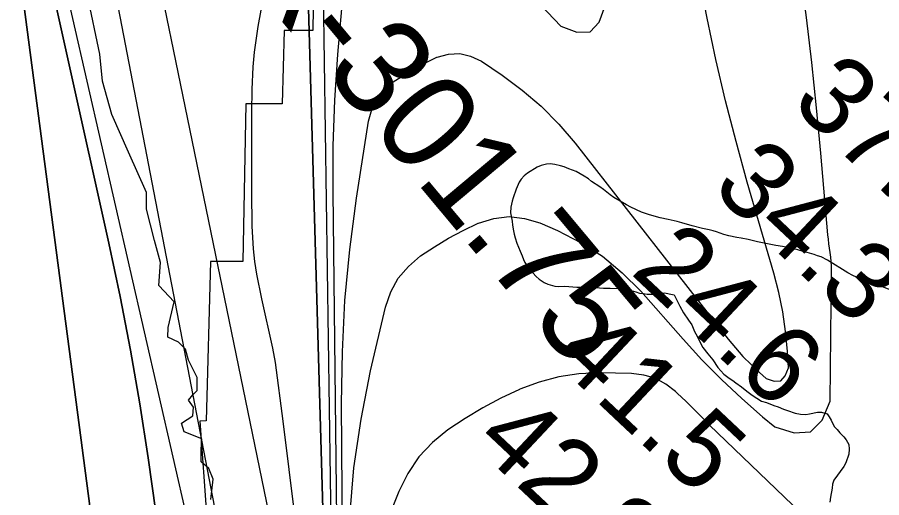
# Model space of a CAD drawing. Extents: x 3161665 to 3199565, y 885729 to 911164.
# Drawn here: x 3177095 to 3177839, y 907293 to 907706 of the extents above; entities that cross this region are included whole.
import ezdxf

# ---------------------------------------------------------------- set-up
doc = ezdxf.new("R2010")
doc.units = 0
for name, color, linetype in [('V-RIVR-EDGE', 7, 'Continuous'), ('V-RIVR-RANG', 7, 'Continuous'), ('V-RIVR-RANG-IDEN', 7, 'Continuous'), ('V-RRAP-RVMT', 7, 'Continuous'), ('V-RRAP-RVMT-IDEN', 7, 'Continuous'), ('V-SITE-VEGE', 7, 'Continuous'), ('V-TOPO-DPTH', 7, 'Continuous'), ('V-TOPO-MAJR', 7, 'Continuous'), ('V-TOPO-MINR', 7, 'Continuous'), ('V-TOPO-WATR', 7, 'Continuous')]:
    doc.layers.add(name, color=color, linetype=linetype)

msp = doc.modelspace()

# ---------------------------------------------------------------- linework, layer by layer
at = {"layer": 'V-RIVR-EDGE'}
for points in [[(3177263.27, 907309.16), (3177259.6, 907318.41), (3177253.15, 907323.96), (3177253.17, 907334.59), (3177253.66, 907343.82), (3177238.43, 907349.87), (3177236.14, 907357.26), (3177245.86, 907363.7), (3177246.34, 907371.09), (3177242.2, 907377.11), (3177245.9, 907381.72), (3177249.61, 907385.4), (3177249.63, 907396.49), (3177242.28, 907411.29), (3177239.53, 907420.99), (3177233.54, 907427.01), (3177224.32, 907431.19), (3177224.8, 907439.5), (3177229.93, 907461.66), (3177216.57, 907475.55), (3177218.01, 907495.41), (3177212.97, 907514.36), (3177206.11, 907541.16), (3177206.15, 907555.48), (3177190.53, 907590.16), (3177176.29, 907622.52), (3177168.05, 907651.18), (3177165.8, 907674.28), (3177155.3, 907725.11)], [(3177261.38, 907291.61), (3177263.27, 907309.16)]]:
    msp.add_lwpolyline(points, dxfattribs=at)
at = {"layer": 'V-RRAP-RVMT'}
msp.add_lwpolyline([(3177350.16, 907771.44), (3177349.28, 907694.85), (3177324.46, 907694.7), (3177322.66, 907631.83), (3177291.59, 907631.8), (3177288.84, 907496.13), (3177260.97, 907496.35), (3177257.23, 907359.27), (3177252.01, 907358.97), (3177258, 907275.28), (3177280.43, 907279.21), (3177299.17, 907176.1), (3177282.28, 907171.42), (3177305.65, 907081.84), (3177298.78, 907080.17), (3177366.79, 906833.08)], dxfattribs=at)
at = {"layer": 'V-SITE-VEGE'}
for p, q in [((3177302.01, 907698.28), (3177308.14, 907731.31)), ((3177298.87, 907676.15), (3177302.01, 907698.28)), ((3177297.84, 907663.41), (3177298.87, 907676.15)), ((3177297.08, 907643.93), (3177297.84, 907663.41)), ((3177296.76, 907624.44), (3177297.08, 907643.93)), ((3177296.62, 907556.03), (3177296.76, 907624.44)), ((3177542.13, 907577.19), (3177533.92, 907572.21)), ((3177545.47, 907578.66), (3177542.13, 907577.19)), ((3177550.2, 907579.98), (3177545.47, 907578.66)), ((3177553.37, 907580.26), (3177550.2, 907579.98)), ((3177557.36, 907579.56), (3177553.37, 907580.26)), ((3177562.16, 907578.3), (3177557.36, 907579.56)), ((3177565.36, 907577.59), (3177562.16, 907578.3)), ((3177569.37, 907575.91), (3177565.36, 907577.59)), ((3177575.59, 907573.68), (3177569.37, 907575.91)), ((3177528.3, 907566.9), (3177526.58, 907564.27)), ((3177531, 907569.75), (3177528.3, 907566.9)), ((3177533.92, 907572.21), (3177531, 907569.75)), ((3177582.64, 907569.69), (3177575.59, 907573.68)), ((3177586.48, 907567.21), (3177582.64, 907569.69)), ((3177588.92, 907565.09), (3177586.48, 907567.21)), ((3177526.58, 907564.27), (3177524.15, 907558.45)), ((3177596.19, 907560.51), (3177588.92, 907565.09)), ((3177599.23, 907558.21), (3177596.19, 907560.51)), ((3177297.04, 907526.59), (3177296.62, 907556.03)), ((3177524.15, 907558.45), (3177521.56, 907551.03)), ((3177604.91, 907553.59), (3177599.23, 907558.21)), ((3177608.14, 907551.29), (3177604.91, 907553.59)), ((3177520.64, 907548.03), (3177519.39, 907542.83)), ((3177521.56, 907551.03), (3177520.64, 907548.03)), ((3177619.03, 907544.82), (3177608.14, 907551.29)), ((3177622.66, 907542.93), (3177619.03, 907544.82)), ((3177519.39, 907542.83), (3177519.31, 907538.07)), ((3177519.31, 907538.07), (3177520.69, 907530.95)), ((3177631.91, 907538.6), (3177622.66, 907542.93)), ((3177638.72, 907536.19), (3177631.91, 907538.6)), ((3177520.69, 907530.95), (3177520.98, 907527.38)), ((3177647.92, 907533.85), (3177638.72, 907536.19)), ((3177654.91, 907532.24), (3177647.92, 907533.85)), ((3177662.5, 907530.65), (3177654.91, 907532.24)), ((3177666.7, 907529.57), (3177662.5, 907530.65)), ((3177675.5, 907526.82), (3177666.7, 907529.57)), ((3177298.11, 907506.96), (3177297.04, 907526.59)), ((3177520.98, 907527.38), (3177521.7, 907522.64)), ((3177521.7, 907522.64), (3177522.37, 907519.68)), ((3177684.3, 907524.66), (3177675.5, 907526.82)), ((3177690.09, 907523.42), (3177684.3, 907524.66)), ((3177693.49, 907522.52), (3177690.09, 907523.42)), ((3177696.49, 907521.6), (3177693.49, 907522.52)), ((3177522.37, 907519.68), (3177523.25, 907516.52)), ((3177523.25, 907516.52), (3177524.75, 907511.99)), ((3177702.91, 907519.38), (3177696.49, 907521.6)), ((3177707.1, 907518.3), (3177702.91, 907519.38)), ((3177713.89, 907516.89), (3177707.1, 907518.3)), ((3177717.68, 907516.39), (3177713.89, 907516.89)), ((3177723.67, 907515.16), (3177717.68, 907516.39)), ((3177731.67, 907512.98), (3177723.67, 907515.16)), ((3177524.75, 907511.99), (3177527.51, 907505.11)), ((3177747.64, 907510.01), (3177731.67, 907512.98)), ((3177753.22, 907509.17), (3177747.64, 907510.01)), ((3177756.41, 907508.46), (3177753.22, 907509.17)), ((3177760.21, 907507.76), (3177756.41, 907508.46)), ((3177766.4, 907506.33), (3177760.21, 907507.76)), ((3177299.24, 907496.15), (3177298.11, 907506.96)), ((3177527.51, 907505.11), (3177529.21, 907501.18)), ((3177529.21, 907501.18), (3177530.28, 907498.04)), ((3177771, 907504.86), (3177766.4, 907506.33)), ((3177774.41, 907503.96), (3177771, 907504.86)), ((3177780.41, 907502.13), (3177774.41, 907503.96)), ((3177783.42, 907501.01), (3177780.41, 907502.13)), ((3177786.42, 907500.1), (3177783.42, 907501.01)), ((3177791.86, 907497.26), (3177786.42, 907500.1)), ((3177300.89, 907485.43), (3177299.24, 907496.15)), ((3177530.28, 907498.04), (3177531.54, 907495.28)), ((3177531.54, 907495.28), (3177536.07, 907489.05)), ((3177809.61, 907486.6), (3177791.86, 907497.26)), ((3177305.26, 907464.14), (3177300.89, 907485.43)), ((3177536.07, 907489.05), (3177538.33, 907486.33)), ((3177538.33, 907486.33), (3177541.19, 907483.22)), ((3177813.84, 907484.32), (3177809.61, 907486.6)), ((3177541.19, 907483.22), (3177543.83, 907480.91)), ((3177543.83, 907480.91), (3177548.08, 907478.04)), ((3177548.08, 907478.04), (3177551.29, 907476.73)), ((3177817.05, 907482.82), (3177813.84, 907484.32)), ((3177821.46, 907481.54), (3177817.05, 907482.82)), ((3177824.47, 907480.43), (3177821.46, 907481.54)), ((3177827.48, 907479.11), (3177824.47, 907480.43)), ((3177831.49, 907477.63), (3177827.48, 907479.11)), ((3177837.91, 907475.02), (3177831.49, 907477.63)), ((3177551.29, 907476.73), (3177557.29, 907475.1)), ((3177557.29, 907475.1), (3177560.47, 907474.79)), ((3177560.47, 907474.79), (3177565.83, 907474.92)), ((3177565.83, 907474.92), (3177569.41, 907474.62)), ((3177569.41, 907474.62), (3177572.99, 907474.51)), ((3177572.99, 907474.51), (3177576.38, 907474.2)), ((3177576.38, 907474.2), (3177584.92, 907474.03)), ((3177584.92, 907474.03), (3177588.49, 907474.12)), ((3177588.49, 907474.12), (3177599.23, 907473.4)), ((3177599.23, 907473.4), (3177605, 907473.36)), ((3177605, 907473.36), (3177611.56, 907473.13)), ((3177611.56, 907473.13), (3177614.95, 907472.42)), ((3177614.95, 907472.42), (3177618.94, 907471.73)), ((3177618.94, 907471.73), (3177622.92, 907471.24)), ((3177622.92, 907471.24), (3177626.93, 907470.15)), ((3177626.93, 907470.15), (3177630.13, 907469.04)), ((3177850.95, 907469.99), (3177837.91, 907475.02)), ((3177314.81, 907421.72), (3177305.26, 907464.14)), ((3177630.13, 907469.04), (3177633.52, 907468.73)), ((3177633.52, 907468.73), (3177636.91, 907468.22)), ((3177636.91, 907468.22), (3177640.48, 907468.12)), ((3177640.48, 907468.12), (3177644.65, 907468.23)), ((3177644.65, 907468.23), (3177648.02, 907468.51)), ((3177648.02, 907468.51), (3177651.97, 907469.21)), ((3177651.97, 907469.21), (3177655.77, 907468.32)), ((3177655.77, 907468.32), (3177660.16, 907467.43)), ((3177660.16, 907467.43), (3177664.98, 907457.83)), ((3177664.98, 907457.83), (3177668.1, 907452.15)), ((3177668.1, 907452.15), (3177672.44, 907445.71)), ((3177672.44, 907445.71), (3177675.32, 907441.81)), ((3177675.32, 907441.81), (3177677.66, 907435.91)), ((3177677.66, 907435.91), (3177679.75, 907432)), ((3177679.75, 907432), (3177681.85, 907427.68)), ((3177681.85, 907427.68), (3177684.76, 907422.4)), ((3177316.88, 907409.5), (3177314.81, 907421.72)), ((3177684.76, 907422.4), (3177688.88, 907416.94)), ((3177688.88, 907416.94), (3177693.38, 907411.69)), ((3177693.38, 907411.69), (3177697.52, 907405.25)), ((3177323.76, 907359.01), (3177316.88, 907409.5)), ((3177697.52, 907405.25), (3177702.64, 907399.42)), ((3177702.64, 907399.42), (3177707.49, 907395.97)), ((3177707.49, 907395.97), (3177710.52, 907394.07)), ((3177710.52, 907394.07), (3177713.16, 907391.95)), ((3177713.16, 907391.95), (3177718.01, 907388.5)), ((3177718.01, 907388.5), (3177722.48, 907384.84)), ((3177722.48, 907384.84), (3177727.14, 907381.19)), ((3177727.14, 907381.19), (3177735.21, 907376.24)), ((3177735.21, 907376.24), (3177739.41, 907374.95)), ((3177739.41, 907374.95), (3177745.83, 907372.54)), ((3177745.83, 907372.54), (3177749.64, 907371.25)), ((3177749.64, 907371.25), (3177754.25, 907369.38)), ((3177754.25, 907369.38), (3177757.66, 907368.28)), ((3177757.66, 907368.28), (3177764.27, 907365.87)), ((3177764.27, 907365.87), (3177768.67, 907364.99)), ((3177776.61, 907365.19), (3177783.32, 907366.76)), ((3177783.32, 907366.76), (3177786.89, 907366.85)), ((3177786.89, 907366.85), (3177791.7, 907365.19)), ((3177342.22, 907207.08), (3177323.76, 907359.01)), ((3177768.67, 907364.99), (3177773.24, 907364.71)), ((3177773.24, 907364.71), (3177776.61, 907365.19)), ((3177791.7, 907365.19), (3177793.55, 907362.65)), ((3177793.55, 907362.65), (3177795.02, 907359.91)), ((3177795.02, 907359.91), (3177796.49, 907356.77)), ((3177796.49, 907356.77), (3177798.14, 907354.23)), ((3177798.14, 907354.23), (3177800.39, 907351.91)), ((3177800.39, 907351.91), (3177802.65, 907348.99)), ((3177802.65, 907348.99), (3177805.91, 907345.49)), ((3177805.91, 907345.49), (3177807.96, 907342.97)), ((3177807.96, 907342.97), (3177810.45, 907339.06)), ((3177810.45, 907339.06), (3177810.76, 907334.9)), ((3177810.47, 907330.52), (3177807.68, 907323.3)), ((3177810.76, 907334.9), (3177810.47, 907330.52)), ((3177807.68, 907323.3), (3177805.97, 907320.08)), ((3177805.97, 907320.08), (3177797.34, 907308.33)), ((3177797.34, 907308.33), (3177796.24, 907304.73)), ((3177795.93, 907301.54), (3177794.54, 907293.76)), ((3177796.24, 907304.73), (3177795.93, 907301.54)), ((3177794.54, 907293.76), (3177793.86, 907289.38))]:
    msp.add_line(p, q, dxfattribs=at)
at = {"layer": 'V-TOPO-DPTH'}
for points in [[(3177336.54, 908024.32), (3177363.63, 907073.63), (3177365.28, 907054.76), (3177368.61, 907036.31), (3177376.14, 906688.3)], [(3177336.54, 908024.32), (3177363.63, 907073.63), (3177365.28, 907054.76), (3177368.61, 907036.31), (3177376.14, 906688.3)], [(3177434.42, 906004.25), (3177324.66, 906956.69), (3177321.44, 906986.5), (3177321.3, 906987.81), (3177321.15, 906989.11), (3177321, 906990.42), (3177320.84, 906991.72), (3177320.76, 906992.4), (3177320.63, 906993.36), (3177320.5, 906994.33), (3177320.35, 906995.29), (3177320.19, 906996.25), (3177320.02, 906997.22), (3177319.85, 906998.18), (3177319.67, 906999.13), (3177319.49, 907000.09), (3177311.67, 907041.24), (3177307.57, 907062.77), (3177303.46, 907084.3), (3177299.33, 907105.82), (3177295.19, 907127.35), (3177146.69, 907897.38)], [(3177434.42, 906004.25), (3177324.66, 906956.69), (3177321.44, 906986.5), (3177321.3, 906987.81), (3177321.15, 906989.11), (3177321, 906990.42), (3177320.84, 906991.72), (3177320.76, 906992.4), (3177320.63, 906993.36), (3177320.5, 906994.33), (3177320.35, 906995.29), (3177320.19, 906996.25), (3177320.02, 906997.22), (3177319.85, 906998.18), (3177319.67, 906999.13), (3177319.49, 907000.09), (3177311.67, 907041.24), (3177307.57, 907062.77), (3177303.46, 907084.3), (3177299.33, 907105.82), (3177295.19, 907127.35), (3177146.69, 907897.38)], [(3177106.03, 907816.13), (3177173.72, 907512.03), (3177183.39, 907466.1), (3177192.35, 907420.04), (3177200.24, 907373.78), (3177207.43, 907327.4), (3177214.05, 907280.91), (3177220.62, 907234.42), (3177227.13, 907187.92), (3177233.6, 907141.41), (3177261.35, 906940.68), (3177262.26, 906933.92), (3177263.16, 906927.17), (3177264.02, 906920.41), (3177264.86, 906913.64), (3177295.4, 906662.07)], [(3177106.03, 907816.13), (3177173.72, 907512.03), (3177183.39, 907466.1), (3177192.35, 907420.04), (3177200.24, 907373.78), (3177207.43, 907327.4), (3177214.05, 907280.91), (3177220.62, 907234.42), (3177227.13, 907187.92), (3177233.6, 907141.41), (3177261.35, 906940.68), (3177262.26, 906933.92), (3177263.16, 906927.17), (3177264.02, 906920.41), (3177264.86, 906913.64), (3177295.4, 906662.07)], [(3177375.26, 905484.54), (3177352.67, 905851.81), (3177352.84, 905857.7), (3177352.36, 905863.69), (3177351.71, 905869.66), (3177350.81, 905875.59), (3177349.74, 905881.51), (3177277.22, 906239.61), (3177265.6, 906303.89), (3177255.79, 906368.41), (3177248.69, 906433.28), (3177243.39, 906498.39), (3177242.92, 906506.28), (3177238.94, 906567.6), (3177234.59, 906628.89), (3177229.67, 906690.14), (3177224.39, 906751.37), (3177216.92, 906833.43), (3177214.84, 906853.57), (3177212.42, 906873.65), (3177209.49, 906893.68), (3177206.23, 906913.65), (3177094.96, 907758.96)], [(3177094.96, 907758.96), (3177206.23, 906913.65), (3177209.49, 906893.68), (3177212.42, 906873.65), (3177214.84, 906853.57), (3177216.92, 906833.43), (3177224.39, 906751.37), (3177229.67, 906690.14), (3177234.59, 906628.89), (3177238.94, 906567.6), (3177242.92, 906506.28), (3177243.39, 906498.39), (3177248.69, 906433.28), (3177255.79, 906368.41), (3177265.6, 906303.89), (3177277.22, 906239.61), (3177349.74, 905881.51), (3177350.81, 905875.59), (3177351.71, 905869.66), (3177352.36, 905863.69), (3177352.84, 905857.7), (3177352.67, 905851.81), (3177375.26, 905484.54)], [(3177510.78, 907752.86), (3177562.4, 907698.44), (3177576.35, 907693.23), (3177587.81, 907693.5), (3177595.53, 907701.97), (3177600.76, 907715.92)], [(3177427.9, 906343.66), (3177376.39, 907045.21), (3177373.45, 907057.57), (3177372.04, 907070.45), (3177366.52, 907556.12), (3177366.77, 907595.48), (3177367.97, 907634.8), (3177370.58, 907674.05), (3177374.12, 907713.25)]]:
    msp.add_lwpolyline(points, dxfattribs=at)
at = {"layer": 'V-TOPO-MAJR'}
msp.add_lwpolyline([(3177833.67, 907218.21), (3177690.58, 907355.62), (3177683.78, 907362.54), (3177676.92, 907369.41), (3177669.97, 907376.19), (3177662.97, 907382.9), (3177661.18, 907384.59), (3177652.76, 907390.92), (3177643.75, 907395.83), (3177633.88, 907398.62), (3177623.44, 907400), (3177595.67, 907400.46), (3177578.02, 907399.59), (3177560.67, 907397.22), (3177543.79, 907392.59), (3177527.21, 907386.45), (3177526.94, 907386.33), (3177510.98, 907378.65), (3177495.34, 907370.42), (3177480.18, 907361.33), (3177465.34, 907351.67), (3177452.01, 907340.58), (3177440.26, 907328.24), (3177430.87, 907314.01), (3177423.06, 907298.53), (3177410.33, 907266.43)], dxfattribs=at)
at = {"layer": 'V-TOPO-MINR'}
for points in [[(3177434.42, 906004.25), (3177324.66, 906956.69), (3177321.44, 906986.5), (3177321.3, 906987.81), (3177321.15, 906989.11), (3177321, 906990.42), (3177320.84, 906991.72), (3177320.76, 906992.4), (3177320.63, 906993.36), (3177320.5, 906994.33), (3177320.35, 906995.29), (3177320.19, 906996.25), (3177320.02, 906997.22), (3177319.85, 906998.18), (3177319.67, 906999.13), (3177319.49, 907000.09), (3177311.67, 907041.24), (3177307.57, 907062.77), (3177303.46, 907084.3), (3177299.33, 907105.82), (3177295.19, 907127.35), (3177146.69, 907897.38)], [(3177355.31, 906755.2), (3177362.18, 907007.47), (3177358.73, 907027.39), (3177356.49, 907047.49), (3177355.05, 907067.7), (3177183.7, 907899.84)], [(3177295.4, 906662.07), (3177264.86, 906913.64), (3177264.02, 906920.41), (3177263.16, 906927.17), (3177262.26, 906933.92), (3177261.35, 906940.68), (3177233.6, 907141.41), (3177227.13, 907187.92), (3177220.62, 907234.42), (3177214.05, 907280.91), (3177207.43, 907327.4), (3177200.24, 907373.78), (3177192.35, 907420.04), (3177183.39, 907466.1), (3177173.72, 907512.03), (3177106.03, 907816.13)], [(3177396.36, 905969.57), (3177295.65, 906903.28), (3177292.76, 906929.53), (3177289.8, 906955.77), (3177286.73, 906982.01), (3177283.59, 907008.23), (3177277.2, 907060.56), (3177273.76, 907087.45), (3177270.12, 907114.31), (3177266.16, 907141.12), (3177262, 907167.9), (3177257.42, 907194.62), (3177252.5, 907221.26), (3177247.06, 907247.8), (3177241.27, 907274.28), (3177117.87, 907813.09)], [(3177403.61, 906490.53), (3177372.82, 907040.93), (3177369.47, 907056.21), (3177367.85, 907072.04), (3177357.45, 907787.16)], [(3177375.26, 905484.54), (3177352.67, 905851.81), (3177352.84, 905857.7), (3177352.36, 905863.69), (3177351.71, 905869.66), (3177350.81, 905875.59), (3177349.74, 905881.51), (3177277.22, 906239.61), (3177265.6, 906303.89), (3177255.79, 906368.41), (3177248.69, 906433.28), (3177243.39, 906498.39), (3177242.92, 906506.28), (3177238.94, 906567.6), (3177234.59, 906628.89), (3177229.67, 906690.14), (3177224.39, 906751.37), (3177216.92, 906833.43), (3177214.84, 906853.57), (3177212.42, 906873.65), (3177209.49, 906893.68), (3177206.23, 906913.65), (3177094.96, 907758.96)], [(3177510.78, 907752.86), (3177562.4, 907698.44), (3177576.35, 907693.23), (3177587.81, 907693.5), (3177595.53, 907701.97), (3177600.76, 907715.92)], [(3177376.21, 907068.86), (3177373.81, 907374.17), (3177374.55, 907418.45), (3177376.72, 907462.63), (3177381.04, 907506.65), (3177386.79, 907550.56), (3177397.12, 907616.82), (3177399.98, 907626.78), (3177404.24, 907635.86), (3177410.57, 907643.64), (3177418.29, 907650.54), (3177427.35, 907656.44), (3177436.61, 907661.99), (3177446.16, 907667.02), (3177455.9, 907671.7), (3177456.07, 907671.78), (3177465.88, 907674.41), (3177475.53, 907675.07), (3177484.92, 907672.77), (3177494.15, 907668.5), (3177512.05, 907656.46), (3177529.35, 907643.57), (3177545.74, 907629.7), (3177560.74, 907614.34), (3177574.82, 907597.99), (3177706.46, 907429.54), (3177712.73, 907421.94), (3177719.27, 907414.58), (3177726.18, 907407.57), (3177733.35, 907400.81), (3177739.27, 907395.52), (3177746.17, 907393.36), (3177751.85, 907393.75), (3177755.69, 907397.95), (3177758.29, 907404.71), (3177757.44, 907419.25), (3177755.87, 907436.19), (3177753.55, 907453.01), (3177750.08, 907469.63), (3177745.86, 907486.12), (3177723, 907564.26), (3177713.27, 907599.24), (3177704.17, 907634.37), (3177696, 907669.73), (3177688.46, 907705.24), (3177681.55, 907740.9)], [(3177381.03, 907276.93), (3177384.33, 907318.99), (3177390.6, 907360.72), (3177398.83, 907402.22), (3177411.75, 907457.06), (3177416.4, 907470.03), (3177422.69, 907481.88), (3177431.43, 907492.05), (3177441.82, 907501.11), (3177453.77, 907508.88), (3177465.97, 907516.2), (3177478.57, 907522.84), (3177491.42, 907529.02), (3177491.64, 907529.12), (3177504.81, 907533.08), (3177517.99, 907534.82), (3177531.19, 907533.24), (3177544.4, 907529.44), (3177559.64, 907522.84), (3177579.59, 907512.59), (3177598.38, 907500.74), (3177615.44, 907486.52), (3177631.35, 907470.7), (3177667.71, 907429.38), (3177683.93, 907411.79), (3177700.66, 907394.72), (3177718.15, 907378.44), (3177736.16, 907362.68), (3177746.55, 907354.01), (3177763.38, 907348.94), (3177777.41, 907349.92), (3177787.26, 907359.97), (3177794.32, 907376.07), (3177795.43, 907488.38), (3177795.37, 907492.26), (3177795.17, 907496.13), (3177794.78, 907499.98), (3177794.26, 907503.82), (3177793.68, 907507.66), (3177793.16, 907511.51), (3177792.72, 907515.37), (3177792.34, 907519.23), (3177786.24, 907589.36), (3177782.56, 907628.25), (3177778.47, 907667.11), (3177773.78, 907705.89), (3177768.69, 907744.63)], [(3177427.9, 906343.66), (3177376.39, 907045.21), (3177373.45, 907057.57), (3177372.04, 907070.45), (3177366.52, 907556.12), (3177366.77, 907595.48), (3177367.97, 907634.8), (3177370.58, 907674.05), (3177374.12, 907713.25)]]:
    msp.add_lwpolyline(points, dxfattribs=at)
at = {"layer": 'V-TOPO-WATR'}
msp.add_lwpolyline([(3177376.14, 906688.3), (3177368.61, 907036.31), (3177365.28, 907054.76), (3177363.63, 907073.63), (3177336.54, 908024.32)], dxfattribs=at)

# ---------------------------------------------------------------- texts
at = {"layer": 'V-RIVR-RANG'}
for s, p in [('37.5', (3177759.32, 907631.35)), ('34.3', (3177691.01, 907558.32)), ('24.6', (3177621.35, 907486.56)), ('41.5', (3177554.37, 907412.27)), ('42.8', (3177486.06, 907339.25))]:
    msp.add_text(s, height=67, rotation=316.76833, dxfattribs=at).set_placement(p)
at = {"layer": 'V-RIVR-RANG-IDEN'}
msp.add_text('R-301.75', height=83, rotation=309.92053, dxfattribs=at).set_placement((3177282.37, 907750.38))
at = {"layer": 'V-RRAP-RVMT-IDEN'}
msp.add_text('REVET.', height=100, rotation=94.66055, dxfattribs=at).set_placement((3177111.81, 906955.81))

doc.saveas('drawing.dxf')
